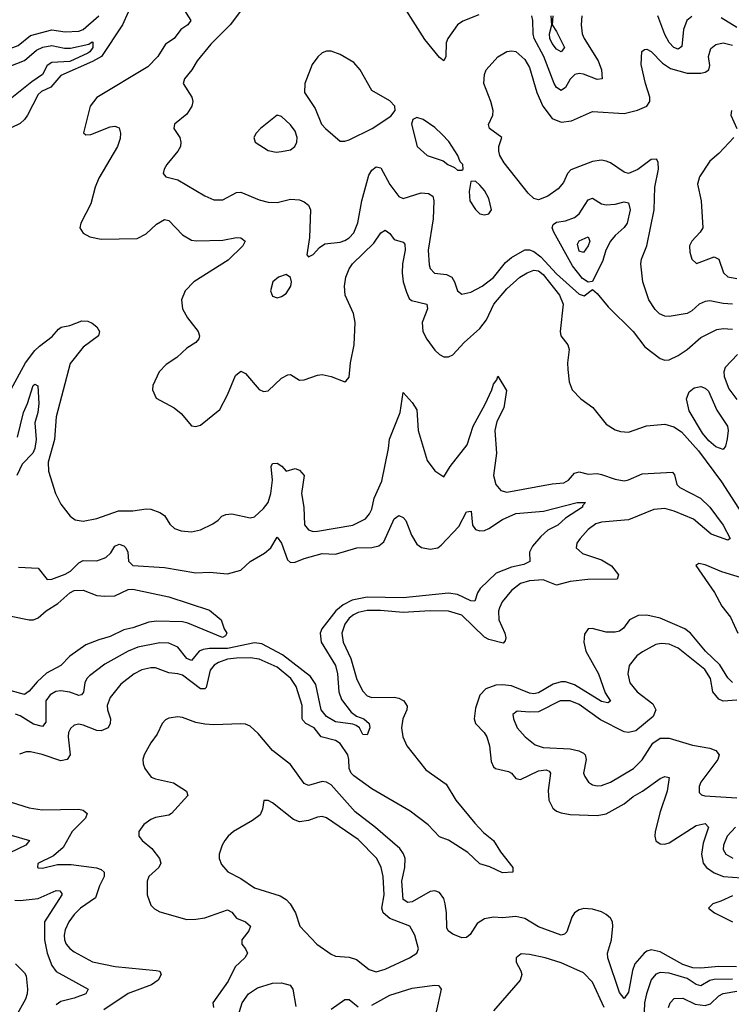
# Model space of a CAD drawing. Header units: inches. Extents: x 1694797 to 1849917, y 907313 to 1017959.
# Tile 486 of 656: x 1791188 to 1794345, y 973663 to 978033. Entities that reach past the tile are written whole.
import ezdxf

# ---------------------------------------------------------------- set-up
doc = ezdxf.new("R2010")
doc.units = ezdxf.units.IN
doc.header["$MEASUREMENT"] = 0
doc.layers.add('B7997', color=7, linetype='Continuous')

msp = doc.modelspace()

# ---------------------------------------------------------------- linework, layer by layer
at = {"layer": 'B7997', "color": 5}
for points, elevation in [([(1793225, 978055), (1793154, 978026), (1793130, 978010.8), (1793087.3, 977950), (1793080.4, 977930), (1793079.3, 977870), (1793070, 977851.3), (1793050, 977865.7), (1792985.2, 977945.2), (1792853.4, 978153.4)], 740), ([(1790726.9, 978073.1), (1790635.3, 977930), (1790605.5, 977850), (1790605.1, 977825.1), (1790615.1, 977815.1), (1790630.3, 977810.3), (1790669.3, 977809.3), (1790870, 977868.4), (1790990, 977874.9), (1791130, 977899.6), (1791181, 977919), (1791236.4, 977963.6), (1791330, 977987.9), (1791390, 977978.7), (1791450, 977982.3), (1791470, 977989.1), (1791538.9, 978050)], 680), ([(1791670, 978067.2), (1791643.9, 978010), (1791550.8, 977870), (1791511.7, 977848.3), (1791370, 977785.8), (1791326.5, 977733.5), (1791285.3, 977714.7), (1791270, 977701.5), (1791222.7, 977610), (1791209.6, 977590), (1791190, 977573.1), (1791150, 977553.9)], 680), ([(1791909.5, 978090), (1791947.5, 978030), (1791934.4, 978010), (1791902.9, 977990), (1791873.5, 977950), (1791835.6, 977924.4), (1791801.7, 977870), (1791756.7, 977823.3), (1791530, 977687.9), (1791500.2, 977650), (1791470.8, 977530.8), (1791482.3, 977522.3), (1791504.2, 977524.2), (1791590, 977557.6), (1791610, 977560.9), (1791630, 977553), (1791635.3, 977530), (1791634.1, 977505.9), (1791621.5, 977470), (1791539.2, 977330), (1791523.2, 977290), (1791503.7, 977216.3), (1791459.6, 977130), (1791455.3, 977110), (1791470, 977085.7), (1791498.8, 977070), (1791550, 977059.7), (1791710, 977062.7), (1791750, 977082.3), (1791794.8, 977125.2), (1791830, 977145.8), (1791850, 977142.4), (1791910, 977077.7), (1791950, 977055.2), (1791971.9, 977051.9), (1792090, 977054.6), (1792150, 977066.5), (1792170, 977064.9), (1792188.2, 977050), (1792178, 977030), (1792113.5, 976966.5), (1791961.3, 976870), (1791921.6, 976830), (1791906.5, 976790), (1791910.2, 976750), (1791932.4, 976710), (1791979.7, 976650), (1791986, 976630), (1791982.7, 976617.3), (1791970, 976600.9), (1791930, 976575.5), (1791885.3, 976534.7), (1791837.8, 976502.2), (1791806.7, 976470), (1791779.3, 976410), (1791777.3, 976390), (1791793, 976353), (1791874, 976310), (1791904.9, 976284.9), (1791950, 976230.5), (1791970, 976227.2), (1791990, 976234), (1792076.4, 976303.6), (1792110, 976368.2), (1792145.8, 976454.2), (1792170, 976473.1), (1792190, 976462.4), (1792250, 976392), (1792270, 976383), (1792290, 976386.2), (1792350, 976442), (1792377.5, 976457.5), (1792390, 976458.9), (1792430, 976433.7), (1792450, 976434.6), (1792510, 976455.8), (1792530, 976458.7), (1792570, 976450.3), (1792630, 976426.4), (1792637.2, 976430), (1792650, 976446), (1792655.3, 976510), (1792672.6, 976590), (1792677.1, 976690), (1792669.5, 976730), (1792631.6, 976810), (1792628.7, 976850), (1792635, 976890), (1792650, 976927.1), (1792665.2, 976950), (1792758.7, 977041.3), (1792790, 977087.4), (1792810, 977099.5), (1792830, 977084.2), (1792850, 977058.3), (1792890, 977045.7), (1792897, 977037), (1792898.9, 977010), (1792886.7, 976950), (1792884.8, 976910), (1792890.1, 976870), (1792903.7, 976823.7), (1792916.3, 976796.3), (1792926.4, 976786.4), (1792995.2, 976770), (1792997.8, 976750), (1792973.8, 976690), (1792976.3, 976650), (1792994.7, 976614.7), (1793030, 976566.7), (1793050, 976548), (1793070, 976537.6), (1793090, 976536.9), (1793110, 976546.3), (1793159.5, 976600.5), (1793230, 976662.1), (1793259.2, 976700.8), (1793291.8, 976770), (1793350, 976838.9), (1793407.7, 976890), (1793440.3, 976910), (1793470, 976921.7), (1793490, 976917.9), (1793510, 976902.4), (1793583.3, 976810), (1793599.7, 976770), (1793586, 976650), (1793589.7, 976629.7), (1793619.8, 976590), (1793626, 976570), (1793618.9, 976510), (1793620.2, 976480.2), (1793625.4, 976425.4), (1793639.5, 976390), (1793678.3, 976350), (1793731.5, 976311.5), (1793790, 976237.8), (1793830, 976213), (1793854.2, 976205.8), (1793890, 976203.2), (1793969.2, 976230.8), (1794050, 976238), (1794090, 976226.1), (1794123.9, 976203.9), (1794199.9, 976119.9), (1794301.7, 975981.7), (1794450, 975753)], 720), ([(1792168.4, 978071.6), (1792122.6, 978010), (1792035.6, 977924.4), (1791975.5, 977850), (1791951.4, 977810), (1791919, 977770), (1791912.9, 977750), (1791951.3, 977690), (1791956.2, 977670), (1791952.2, 977650), (1791930, 977613.3), (1791874.9, 977570), (1791872.7, 977550), (1791898, 977510), (1791902.6, 977490), (1791900.9, 977470), (1791890, 977449.6), (1791840.3, 977390), (1791828.9, 977370), (1791824.4, 977350), (1791836.1, 977336.1), (1791890, 977321.8), (1792010, 977251.3), (1792050, 977233.4), (1792090, 977234.4), (1792150, 977266.7), (1792170, 977267.9), (1792250, 977233.4), (1792290, 977222.9), (1792330, 977222.6), (1792390, 977236.9), (1792430, 977233.4), (1792450, 977225.2), (1792470.1, 977210.1), (1792478.9, 977190), (1792473.3, 977066.7), (1792462.8, 976990), (1792470, 976981), (1792490, 976990.8), (1792517.7, 977022.3), (1792542.2, 977037.8), (1792610, 977046.5), (1792630, 977053.4), (1792650, 977065.4), (1792670, 977088), (1792688.5, 977131.5), (1792706.5, 977230), (1792736.6, 977343.4), (1792750, 977366), (1792770, 977380.2), (1792790, 977375.6), (1792830, 977301.8), (1792870, 977248.1), (1792890, 977240.2), (1792970, 977264.5), (1793002.1, 977262.1), (1793021.2, 977250), (1793025.5, 977230), (1793023.1, 977150), (1792999.8, 977010), (1793004.7, 976944.7), (1793010, 976928.8), (1793028.9, 976908.9), (1793082.5, 976902.5), (1793105.8, 976890), (1793117.7, 976870), (1793130, 976830.6), (1793150, 976815.3), (1793190, 976824.4), (1793239.7, 976850), (1793290, 976888.6), (1793344.2, 976955.8), (1793370, 976978.5), (1793430, 977011.5), (1793450, 977012.3), (1793470, 977004.2), (1793500.9, 976980.9), (1793570, 976904.8), (1793670, 976814.9), (1793692, 976808), (1793730, 976836), (1793750, 976818), (1793798.5, 976758.5), (1793910, 976648.9), (1793961.8, 976581.8), (1794030, 976530.2), (1794050, 976521.8), (1794070, 976524.2), (1794110, 976543.6), (1794150, 976570.2), (1794210, 976623.5), (1794281.5, 976658.5), (1794310, 976662.4), (1794350, 976659.5)], 740), ([(1793682, 978050), (1793679, 978010), (1793684.2, 977970), (1793692.7, 977950), (1793755.4, 977850), (1793769.4, 977810), (1793772.8, 977770), (1793750, 977767.7), (1793690, 977792.1), (1793670, 977794.7), (1793650.5, 977790), (1793630.1, 977769.9), (1793610, 977732.6), (1793590, 977718.2), (1793570, 977731.6), (1793559.4, 977750), (1793514.1, 977870), (1793471.3, 977950), (1793465.8, 977970), (1793465.1, 978030), (1793459.7, 978050)], 740), ([(1793553.7, 978050), (1793550.4, 978010), (1793570, 977980.4), (1793604.7, 977910), (1793590, 977891.1), (1793570, 977902.3), (1793550, 977926.9), (1793540.7, 977950), (1793539, 977970), (1793549.8, 978010), (1793546, 978050)], 720), ([(1794170, 978047.1), (1794147.9, 978030), (1794132.7, 977990), (1794125.2, 977914.8), (1794110, 977902.4), (1794090, 977910.5), (1794070, 977931.8), (1794050, 977967.2), (1794019.4, 978050)], 740), ([(1794370, 977998.3), (1794300.9, 978040.9)], 740), ([(1791114.4, 977814.4), (1791210, 977852.5), (1791262.4, 977897.6), (1791291, 977911), (1791330, 977918.5), (1791387.3, 977907.3), (1791413.2, 977906.8), (1791495.5, 977924.5), (1791510, 977934.2), (1791512.9, 977932.8), (1791512, 977910), (1791499, 977890), (1791490, 977884.1), (1791410, 977847.2), (1791330, 977843.7), (1791310, 977830), (1791290, 977789.5), (1791242.5, 977757.5), (1791153.6, 977686.4)], 660), ([(1794350, 976770.1), (1794310, 976773), (1794250, 976785.7), (1794230, 976783.2), (1794202.6, 976770), (1794170, 976740.7), (1794150, 976729.3), (1794070, 976716.5), (1794050, 976717.6), (1794027.4, 976727.4), (1794007.4, 976747.4), (1793979.2, 976790), (1793953.2, 976870), (1793943.6, 976950), (1793946.9, 976970), (1793971, 977030), (1794003, 977190), (1794006.6, 977290), (1794022.8, 977370), (1794020.5, 977400.5), (1794014.2, 977414.2), (1793990, 977413), (1793930, 977367.7), (1793890, 977351.2), (1793870, 977356.9), (1793810, 977397.6), (1793790, 977405.4), (1793770, 977409.3), (1793730, 977403.9), (1793632.9, 977367.1), (1793618.2, 977350), (1793600.4, 977310), (1793577.2, 977282.8), (1793531.1, 977250), (1793490, 977233.5), (1793470, 977240.1), (1793443.6, 977263.6), (1793338.3, 977398.3), (1793319.1, 977430), (1793314, 977450), (1793314.4, 977470), (1793327, 977510), (1793272, 977550), (1793267.6, 977567.6), (1793288, 977610), (1793289.2, 977630), (1793279.2, 977670), (1793248.1, 977750), (1793250.2, 977790), (1793258.3, 977810), (1793310, 977868.3), (1793350, 977892.3), (1793370, 977895.6), (1793390, 977892), (1793430, 977856.4), (1793450, 977820.5), (1793482, 977710), (1793509, 977649), (1793550, 977594.2), (1793590, 977578.8), (1793636.2, 977583.8), (1793730, 977626.4), (1793870, 977616.8), (1793928.8, 977631.2), (1793970.3, 977650), (1793984.6, 977670), (1793984, 977690), (1793964.2, 977750), (1793946, 977834), (1793948.3, 977891.7), (1793959.8, 977900.2), (1793970, 977902.7), (1793990, 977891.6), (1794040.5, 977840.5), (1794076.1, 977816.1), (1794150, 977796.3), (1794210, 977796.1), (1794230, 977800.2), (1794246.3, 977810), (1794250.8, 977830), (1794244.4, 977870), (1794255, 977905), (1794276.5, 977923.5), (1794310, 977929.9), (1794350, 977919.9)], 760), ([(1794346.8, 977630), (1794342.8, 977610), (1794370.6, 977550)], 780), ([(1794357.3, 977510), (1794290, 977439.5), (1794250, 977405.1), (1794204.2, 977335.8), (1794196.1, 977303.9), (1794211.8, 977230), (1794219.6, 977110), (1794207.6, 977090), (1794169.6, 977050.4), (1794160.6, 977030), (1794161.8, 977001.8), (1794170, 976970.8), (1794190.7, 976950.7), (1794270, 976980.3), (1794290, 976970.4), (1794310.2, 976910), (1794330, 976891.7), (1794370, 976885.2)], 780), ([(1791150, 976393.1), (1791214.2, 976510), (1791255.6, 976564.4), (1791275.4, 976584.6), (1791332.8, 976627.3), (1791360.2, 976659.8), (1791371.5, 976668.5), (1791410, 976675.3), (1791464, 976696), (1791490, 976695.2), (1791510, 976686.9), (1791530.1, 976670), (1791541.9, 976650), (1791537.4, 976630), (1791470, 976579.6), (1791412.1, 976507.9), (1791350.6, 976270), (1791341.9, 976170), (1791314.8, 976070), (1791316.1, 976030), (1791346.9, 975930), (1791370, 975882.4), (1791412.7, 975830), (1791434, 975814), (1791470, 975807.6), (1791530, 975819.7), (1791627.2, 975852.8), (1791690, 975853.2), (1791750, 975862.6), (1791770, 975861.3), (1791810, 975846.7), (1791830, 975832.7), (1791853.9, 975793.9), (1791874.8, 975774.8), (1791904.8, 975764.8), (1791950, 975760.2), (1791990, 975769.1), (1792044.9, 975795.1), (1792068.4, 975811.5), (1792084.5, 975830), (1792102.2, 975837.8), (1792130, 975839.7), (1792210, 975822.2), (1792230, 975827.2), (1792270, 975864.3), (1792290, 975890.3), (1792301.8, 975930), (1792309.5, 975990), (1792304, 976050), (1792310, 976063.9), (1792330, 976064.6), (1792351.6, 976051.6), (1792370, 976029), (1792410, 976041.2), (1792430, 976034.3), (1792450, 976011), (1792437.9, 975930), (1792448.5, 975870), (1792451.7, 975791.7), (1792470, 975768.6), (1792490, 975762.3), (1792510, 975763.2), (1792666.3, 975790), (1792721.9, 975818.1), (1792740.5, 975839.5), (1792750, 975860.3), (1792761.3, 975910), (1792795.4, 975984.6), (1792824.4, 976130), (1792828.6, 976171.4), (1792876.7, 976290), (1792890, 976378), (1792930, 976333.8), (1792950, 976301.3), (1792956.5, 976210), (1792996.6, 976076.6), (1793030, 976031.4), (1793070, 976004), (1793098.8, 976050), (1793173.7, 976146.3), (1793200.6, 976230), (1793253.8, 976326.2), (1793282.9, 976390), (1793290, 976415.5), (1793304.8, 976435.2), (1793310, 976450.7), (1793347.8, 976387.8), (1793336.7, 976310), (1793305.7, 976250), (1793295.8, 976210), (1793303.1, 976110), (1793290.1, 976010), (1793301, 975970), (1793323.2, 975943.2), (1793350, 975937), (1793550, 975972.8), (1793602.6, 975977.4), (1793623.4, 975990), (1793650, 976021.1), (1793670, 976026.2), (1793710, 976016.2), (1793750, 976018.6), (1793770, 976015.2), (1793830, 975994.7), (1793870, 975987.2), (1793890, 975991.1), (1793950, 976017.1), (1794084.8, 976024.8), (1794093.9, 976013.9), (1794103.6, 975970), (1794116.5, 975956.5), (1794209.2, 975910), (1794250, 975870.1), (1794310, 975790.1), (1794340.8, 975730), (1794330, 975723.9), (1794256.4, 975750), (1794177.1, 975817.1), (1794092.1, 975852.1), (1794050, 975863.2), (1794001.2, 975858.8), (1793890, 975814), (1793770, 975803.4), (1793744.7, 975795.3), (1793710.1, 975770), (1793674.3, 975730), (1793660.2, 975710), (1793656.5, 975690), (1793684.7, 975664.7), (1793770, 975636.4), (1793814.5, 975610), (1793845.3, 975570), (1793838.8, 975550), (1793709.1, 975549.1), (1793630, 975539.5), (1793570, 975523.2), (1793510, 975547.8), (1793450, 975543.4), (1793410, 975531.5), (1793370, 975499.4), (1793328.9, 975450), (1793316.5, 975423.5), (1793312.4, 975407.6), (1793314.6, 975370), (1793340.5, 975310), (1793344.7, 975290), (1793342.7, 975277.3), (1793333.4, 975266.6), (1793270, 975282.7), (1793250, 975292.3), (1793150.5, 975390), (1793090, 975408.9), (1793010, 975409.9), (1792890, 975402.4), (1792788.8, 975411.2), (1792730, 975410.9), (1792690, 975401.6), (1792668.5, 975391.5), (1792650, 975376.6), (1792630.6, 975350), (1792617.3, 975310), (1792623.4, 975270), (1792658, 975198), (1792684.4, 975104.4), (1792710, 975052.7), (1792730, 975033.2), (1792750, 975025.5), (1792850, 975025.9), (1792870, 975022.5), (1792892.4, 975010), (1792907, 974987), (1792905.2, 974970), (1792887.7, 974930), (1792881.5, 974890), (1792887.9, 974850), (1792905.1, 974810), (1792990, 974704.1), (1793080.4, 974640.5), (1793123, 974570), (1793207.3, 974467.3), (1793245.9, 974425.9), (1793290.7, 974390.7), (1793320.8, 974340.8), (1793376.3, 974270), (1793376, 974250), (1793330, 974247.3), (1793273.4, 974273.4), (1793230, 974287), (1793176.5, 974336.5), (1793090, 974392.2), (1793050, 974406.5), (1793000.1, 974460.1), (1792920.2, 974520.2), (1792750, 974619.2), (1792670, 974677.1), (1792658.4, 974690), (1792650, 974710), (1792649.2, 974750), (1792643.8, 974770), (1792610, 974821.2), (1792590, 974834.5), (1792525, 974850), (1792494.9, 974890), (1792457.8, 974910), (1792444.1, 974924.1), (1792440.8, 974930), (1792441.9, 974990), (1792414.6, 975074.6), (1792390.9, 975110), (1792330, 975159.3), (1792250, 975194.9), (1792210, 975200.5), (1792150, 975200.3), (1792110, 975194.8), (1792070, 975180.4), (1792051.1, 975168.9), (1792033.5, 975146.5), (1792016, 975070), (1792010, 975063), (1791990, 975063.5), (1791910, 975124), (1791890, 975130.3), (1791850, 975134), (1791790, 975156.5), (1791770, 975157.2), (1791730, 975147.3), (1791696.5, 975130), (1791636.2, 975083.8), (1791590, 975025.4), (1791576.6, 974990), (1791577.9, 974970), (1791590.7, 974930), (1791590.1, 974909.9), (1791580.7, 974890), (1791550, 974877.5), (1791530, 974878.5), (1791470, 974902.9), (1791450, 974906.2), (1791430, 974902), (1791413.1, 974886.9), (1791405.1, 974870), (1791403.5, 974850), (1791411.5, 974770), (1791398.9, 974750), (1791370, 974744.4), (1791287.8, 974772.2), (1791236.1, 974783.9), (1791216.4, 974783.6), (1791187, 974773)], 680), ([(1794372.8, 976547.2), (1794318.2, 976490), (1794312.9, 976470), (1794314.2, 976450), (1794334.9, 976394.9), (1794370, 976347.7)], 740), ([(1791178.9, 976181.1), (1791205.3, 976290), (1791223.2, 976330), (1791248.3, 976410), (1791255.3, 976415.3), (1791267.9, 976407.9), (1791272.5, 976330), (1791269, 976290), (1791255.7, 976244.3), (1791260.6, 976170), (1791255.4, 976130), (1791245.8, 976110), (1791199.3, 976060.7), (1791175.9, 976010)], 660), ([(1791183.4, 975603.4), (1791270, 975599.5), (1791310, 975549.2), (1791330, 975550.2), (1791390, 975571.8), (1791414.1, 975585.9), (1791450, 975622.2), (1791470, 975632.7), (1791530, 975631.2), (1791570, 975647.1), (1791592.7, 975667.3), (1791610, 975696.2), (1791630, 975706.3), (1791650, 975698.4), (1791658.7, 975690), (1791668, 975670), (1791670.2, 975630.2), (1791690.2, 975610.2), (1791830, 975602.3), (1791970, 975578), (1792030, 975581), (1792110, 975574.6), (1792170, 975590.2), (1792210, 975629.3), (1792274.9, 975665.1), (1792301.7, 975690), (1792330, 975736.3), (1792350.1, 975710), (1792375.9, 975635.9), (1792390, 975624.7), (1792410, 975625.5), (1792450, 975642), (1792530, 975663.8), (1792590, 975660.9), (1792683.7, 975690), (1792750, 975690.6), (1792781.6, 975698.4), (1792803.4, 975716.6), (1792850, 975818.4), (1792870, 975832.4), (1792890, 975824.4), (1792902, 975810), (1792926.2, 975746.2), (1792950, 975706), (1792970.9, 975690.9), (1793010, 975683), (1793042.9, 975690), (1793058.7, 975701.3), (1793136.3, 975783.7), (1793170, 975848.4), (1793191.8, 975851.8), (1793196.5, 975790), (1793210, 975770.4), (1793230, 975764.9), (1793250, 975766.7), (1793270, 975774.9), (1793330, 975815.3), (1793390, 975841.4), (1793512, 975852), (1793662, 975890), (1793698, 975890), (1793684.5, 975875.5), (1793684.9, 975870), (1793610, 975820.3), (1793576.1, 975790), (1793531.6, 975768.4), (1793499.8, 975740.2), (1793463.5, 975696.5), (1793450.2, 975670), (1793451.1, 975628.9), (1793424.3, 975615.7), (1793370, 975604.2), (1793302.8, 975577.2), (1793231.9, 975508.1), (1793219.4, 975490), (1793206.9, 975453.1), (1793190, 975453.8), (1793130, 975482.4), (1793090, 975488.7), (1792890, 975468.1), (1792730, 975469.9), (1792662.9, 975457.1), (1792623.5, 975436.5), (1792590.9, 975410), (1792528.8, 975330), (1792521.9, 975310), (1792526.2, 975270), (1792590, 975167.7), (1792598.5, 975130), (1792603.6, 975050), (1792615.8, 975015.8), (1792659.4, 974959.4), (1792682.5, 974942.5), (1792715.2, 974930), (1792738.8, 974910), (1792742.3, 974890), (1792730, 974859.3), (1792710, 974861.2), (1792695.4, 974890), (1792680.4, 974900.4), (1792666.2, 974906.2), (1792590, 974917.2), (1792550, 974941.5), (1792525, 974970), (1792502.2, 975082.2), (1792479, 975119), (1792354.8, 975214.8), (1792262.7, 975262.7), (1792230, 975268.2), (1792110, 975243.2), (1792030, 975242.6), (1792001.7, 975238.3), (1791984.5, 975230), (1791950, 975189.1), (1791930, 975197.6), (1791890, 975247.8), (1791850, 975266), (1791810, 975268.3), (1791711.9, 975248.1), (1791670, 975231.4), (1791566.6, 975173.4), (1791498.3, 975121.7), (1791486.6, 975110), (1791476.6, 975090), (1791471.6, 975048.4), (1791463, 975037), (1791450, 975033.3), (1791410, 975048.3), (1791370, 975054.9), (1791348.4, 975051.6), (1791322.9, 975037.1), (1791304.7, 975010), (1791303.9, 974916.1), (1791290, 974896.2), (1791250, 974907), (1791190, 974943.6), (1791170, 974950.5)], 660), ([(1794410, 975550.5), (1794303.3, 975583.3), (1794230, 975614.4), (1794200.7, 975619.3), (1794188.6, 975611.4), (1794270.5, 975490.5), (1794303.6, 975430), (1794341.5, 975381.5), (1794374.7, 975310)], 720), ([(1791150, 975385.8), (1791230, 975370.2), (1791250, 975370.2), (1791270, 975378.5), (1791305.3, 975410), (1791357.2, 975442.8), (1791410, 975489.5), (1791430, 975499.4), (1791470, 975501.9), (1791530, 975477.7), (1791565.2, 975474.8), (1791610, 975476.9), (1791670, 975504), (1791690, 975505.8), (1791850, 975472.3), (1792030, 975412.9), (1792082.4, 975370), (1792094.9, 975330), (1792106.7, 975310), (1792100.9, 975299.1), (1792088.2, 975291.8), (1791934.6, 975354.6), (1791910, 975360.5), (1791795.9, 975364.1), (1791761.2, 975358.8), (1791690, 975333.7), (1791650, 975325), (1791590, 975295.6), (1791538.7, 975281.3), (1791481.7, 975258.3), (1791410, 975208.3), (1791370, 975167.5), (1791307.2, 975132.8), (1791265.1, 975094.9), (1791230, 975052.8), (1791210, 975038.8), (1791150, 975054.4)], 640), ([(1794350, 975091.3), (1794330, 975111.7), (1794294.3, 975170), (1794231, 975230), (1794164.2, 975310), (1794139, 975330), (1794030, 975376.9), (1793970, 975389.9), (1793931.5, 975388.5), (1793893.8, 975370), (1793867.2, 975332.8), (1793850, 975319.6), (1793830, 975314.8), (1793790, 975315.5), (1793728.5, 975331.5), (1793710, 975329.6), (1793694.1, 975305.9), (1793691.1, 975270), (1793699.8, 975230), (1793756.9, 975130), (1793786.5, 975046.5), (1793810, 975009.3), (1793798, 975002), (1793770, 975006.7), (1793650, 975081.8), (1793610, 975094.3), (1793590, 975094.1), (1793555.5, 975084.5), (1793490, 975045.8), (1793470, 975041), (1793450, 975044.2), (1793370, 975077.2), (1793330, 975081.9), (1793300.9, 975079.1), (1793256.3, 975063.7), (1793230, 975035.4), (1793210, 974978), (1793204.6, 974930), (1793211, 974910), (1793248.7, 974870), (1793261, 974850), (1793272.2, 974810), (1793280.7, 974740.7), (1793290, 974717.4), (1793298.7, 974710), (1793356.3, 974696.3), (1793369.5, 974689.5), (1793390, 974666), (1793410, 974661.1), (1793490, 974700.1), (1793523.4, 974703.4), (1793537.5, 974697.5), (1793542.6, 974690), (1793533.1, 974613.1), (1793536.3, 974570), (1793553.6, 974533.6), (1793570, 974520.6), (1793590, 974512.6), (1793630, 974506.4), (1793750, 974500.7), (1793790, 974509.5), (1793870, 974553.9), (1793910, 974586.3), (1793951.3, 974608.7), (1794030, 974666), (1794050, 974675.2), (1794070, 974670.4), (1794060.6, 974610), (1794030, 974517.6), (1794008.1, 974430), (1794005.4, 974410), (1794010, 974388.8), (1794030, 974375.8), (1794050, 974374), (1794070, 974379.7), (1794190, 974457.4), (1794230, 974465.8), (1794244.2, 974450), (1794221.1, 974378.9), (1794213.1, 974330), (1794220.7, 974290), (1794235.7, 974270), (1794270, 974246.4), (1794311.2, 974231.2), (1794390, 974224.8)], 720), ([(1794370, 975013.1), (1794310, 975008.5), (1794290, 975017.9), (1794264.1, 975050), (1794253.1, 975110), (1794228.3, 975150), (1794110, 975243.7), (1794070, 975262.2), (1794034.8, 975265.2), (1794010, 975259.8), (1793951.6, 975228.4), (1793926, 975210), (1793892.2, 975167.8), (1793886, 975130), (1793895.5, 975090), (1793927.1, 975050), (1793997.7, 974997.7), (1794010.2, 974970), (1793998.9, 974941.1), (1793922.2, 974877.8), (1793890, 974869.1), (1793870, 974872.8), (1793765.3, 974925.3), (1793670, 974993.8), (1793630, 975010.9), (1793586.7, 975010), (1793490, 974962), (1793450, 974959.4), (1793395.1, 974964.9), (1793376.4, 974950), (1793378.9, 974930), (1793395.6, 974890), (1793430.4, 974850), (1793474.5, 974814.5), (1793510, 974802.7), (1793630, 974798), (1793669.1, 974789.1), (1793690, 974778.4), (1793697.4, 974770), (1793701.5, 974750), (1793689.3, 974690), (1793695, 974675), (1793712, 974650), (1793730, 974638), (1793750, 974633.4), (1793770, 974635), (1793809.6, 974650), (1793911, 974710), (1793950, 974748.9), (1793997.9, 974822.1), (1794030, 974844.5), (1794070, 974844.3), (1794173.1, 974813.1), (1794250, 974800.1), (1794277, 974790), (1794291.3, 974770), (1794285.8, 974750), (1794210.2, 974650), (1794202.2, 974630), (1794203.5, 974603.5), (1794213.4, 974593.4), (1794228.7, 974588.7), (1794370, 974579.9)], 740), ([(1794369.1, 973829.1), (1794290, 973831.4), (1794210, 973824), (1794174.5, 973825.5), (1794130, 973839.9), (1794030, 973896), (1793990, 973905), (1793970, 973899.2), (1793958.6, 973890), (1793917.5, 973842.5), (1793907, 973813), (1793890, 973717.4), (1793870, 973689.8), (1793850, 973715.3), (1793797.1, 973870), (1793796.1, 973890), (1793813.5, 973950), (1793819.9, 974010), (1793817.8, 974030), (1793810, 974045.1), (1793790, 974062.5), (1793770, 974073.9), (1793730, 974086), (1793691.5, 974088.5), (1793670, 974082.9), (1793650, 974069.8), (1793637.6, 974050), (1793615.2, 973984.8), (1793605, 973975), (1793590, 973970.5), (1793490, 974007), (1793430, 974044.3), (1793390, 974053), (1793330, 974046.6), (1793290, 974049.9), (1793250, 974042.9), (1793218.1, 974021.9), (1793187, 973973), (1793170, 973959.8), (1793150, 973959), (1793110, 973974.2), (1793089.2, 973989.2), (1793083.4, 974003.4), (1793082.2, 974070), (1793076.6, 974110), (1793070, 974132.4), (1793050, 974159.8), (1793030, 974167), (1793010, 974164.7), (1792930, 974117.7), (1792910, 974114.7), (1792888.8, 974128.8), (1792883.5, 974210), (1792896.9, 974270), (1792898.2, 974310), (1792891.7, 974331.7), (1792874.9, 974354.9), (1792767.5, 974447.5), (1792677.1, 974517.1), (1792570, 974637), (1792550, 974649.2), (1792530, 974651.7), (1792470, 974635.2), (1792450, 974643.7), (1792390, 974728.2), (1792309.5, 974789.5), (1792245.8, 974865.8), (1792210, 974898.5), (1792190, 974906.6), (1792170, 974908.2), (1792050, 974904), (1792010, 974906.9), (1791970, 974914.8), (1791910, 974935.8), (1791890, 974939), (1791850, 974933.8), (1791834.4, 974925.6), (1791820.3, 974910), (1791797.5, 974862.5), (1791770, 974823.5), (1791740.8, 974770), (1791734, 974750), (1791735.3, 974730), (1791742.8, 974710), (1791771.7, 974671.7), (1791790, 974663.5), (1791870, 974646.6), (1791928.9, 974610), (1791933.8, 974590), (1791861.2, 974510), (1791850, 974503.2), (1791790, 974492.2), (1791770, 974484), (1791739, 974461), (1791717.4, 974430), (1791717.1, 974410), (1791722.3, 974402.3), (1791731, 974390), (1791774.7, 974354.7), (1791808.9, 974310), (1791814.4, 974290), (1791805.5, 974270), (1791761.1, 974230), (1791753.4, 974210), (1791753.1, 974150), (1791770, 974104.2), (1791786.5, 974086.5), (1791810, 974074.5), (1791930, 974040.1), (1791970, 974041), (1792010, 974048), (1792110, 974082.3), (1792130, 974072.2), (1792150, 974046.3), (1792190.4, 974030), (1792212.8, 974010), (1792204.8, 973990), (1792173.7, 973950), (1792174.2, 973930), (1792190.2, 973910), (1792198.9, 973890), (1792187.2, 973870), (1792144.3, 973830), (1792113.8, 973766.2), (1792045.5, 973670), (1792048.4, 973650)], 720), ([(1791150, 974560.3), (1791230, 974535.2), (1791287.2, 974527.2), (1791450.8, 974530), (1791470, 974525.2), (1791487.9, 974510), (1791480.2, 974490), (1791421.6, 974430), (1791380.8, 974359.2), (1791338.3, 974321.7), (1791267.9, 974287.9), (1791266.8, 974270), (1791270, 974268.7), (1791290, 974267.9), (1791356.3, 974283.7), (1791416, 974284), (1791529.1, 974269.1), (1791550, 974262.3), (1791562.9, 974250), (1791562.4, 974230), (1791541.9, 974190), (1791524.5, 974135.5), (1791458.6, 974090), (1791430, 974062.3), (1791405.8, 974030), (1791390, 973994.7), (1791385.5, 973970), (1791386.9, 973950), (1791395, 973930), (1791410, 973911.2), (1791430, 973896.6), (1791511.9, 973851.9), (1791611.6, 973831.6), (1791794.1, 973814.1), (1791810.4, 973810), (1791815.4, 973795.4), (1791802.4, 973770), (1791773.1, 973750), (1791670, 973711.7), (1791560.9, 973639.1)], 680), ([(1794363.9, 974450), (1794327.2, 974410), (1794310.1, 974370), (1794309.5, 974350), (1794321.5, 974330), (1794352.2, 974312.2)], 740), ([(1791150, 974414), (1791232.2, 974390), (1791215.6, 974370), (1791144.9, 974335.1)], 660), ([(1791165.9, 974125.9), (1791190, 974124.6), (1791270, 974133.6), (1791350, 974169.3), (1791366.9, 974166.9), (1791374.9, 974154.9), (1791375.6, 974150), (1791298.1, 974030), (1791298.3, 973950), (1791310.1, 973890.1), (1791330, 973835.8), (1791349.7, 973809.7), (1791492, 973730), (1791481.5, 973710), (1791430, 973690.9), (1791370, 973676.4), (1791350, 973660.9)], 660), ([(1794350, 974144.8), (1794299.2, 974120.8), (1794263.8, 974110), (1794243.6, 974090), (1794270.3, 974070), (1794350, 974029.7)], 720), ([(1793780.8, 973650), (1793730, 973762.4), (1793690, 973803.5), (1793590, 973848.2), (1793519, 973870), (1793450, 973884.7), (1793413.2, 973886.8), (1793390.7, 973869.3), (1793390.6, 973850), (1793411.8, 973811.8), (1793415.6, 973795.6), (1793408.5, 973770), (1793290, 973634)], 740), ([(1791170, 973843.2), (1791210, 973803.8), (1791216.2, 973790), (1791222.6, 973730), (1791222, 973710), (1791214.3, 973685.7), (1791171, 973610)], 640), ([(1794350, 973775.4), (1794270, 973774.1), (1794250, 973768.8), (1794210, 973744.9), (1794190, 973751.9), (1794150, 973778.1), (1794070, 973801.4), (1794030, 973805), (1794010, 973797.2), (1793990, 973772.5), (1793968.6, 973710), (1793960.3, 973670), (1793959, 973630)], 740), ([(1792150, 973588.9), (1792175.8, 973670), (1792204, 973710), (1792242.7, 973737.3), (1792310, 973757.4), (1792350, 973759.5), (1792387.9, 973747.9), (1792399.7, 973730), (1792413.7, 973653.7)], 720), ([(1792750, 973659.2), (1792830, 973704), (1792930, 973735.1), (1793028.3, 973748.3), (1793046.4, 973746.4), (1793055.6, 973735.6), (1793058.3, 973730), (1793035.8, 973630)], 720), ([(1794066.5, 973650), (1794074.6, 973670), (1794091.3, 973688.7), (1794130, 973690.6), (1794184.7, 973664.7), (1794230, 973658.8), (1794253.7, 973666.3), (1794290, 973701.6), (1794308.9, 973711.1), (1794370, 973722.4)], 760), ([(1792570, 973641.5), (1792630, 973685), (1792650, 973685.4), (1792690, 973651.6)], 720)]:
    msp.add_lwpolyline(points, dxfattribs=dict(at, elevation=elevation))
for points, elevation in [([(1792550, 977894), (1792530, 977885.6), (1792511.2, 977868.8), (1792485.9, 977834.1), (1792453.6, 977750), (1792452, 977710), (1792498.4, 977638.4), (1792527.8, 977570), (1792544.9, 977550), (1792610, 977494.6), (1792630, 977493.8), (1792650, 977500.2), (1792752, 977550), (1792835.3, 977604.7), (1792854, 977630), (1792852.7, 977650), (1792830, 977673.6), (1792750, 977719.6), (1792699.3, 977810), (1792670, 977842.7), (1792610, 977878.3), (1792570, 977893.3)], 760), ([(1792330, 977609.3), (1792256.3, 977550), (1792238, 977530), (1792227.7, 977510), (1792233.4, 977490), (1792290, 977452.7), (1792326, 977446), (1792350, 977448.4), (1792390, 977455.8), (1792409.5, 977470), (1792418, 977490), (1792418.7, 977510), (1792410, 977538), (1792390, 977567.3), (1792350, 977603.7)], 760), ([(1792950, 977599), (1792932, 977590), (1792926, 977570), (1792951, 977470), (1792996, 977430), (1793066.7, 977406.7), (1793088, 977390), (1793117.1, 977377.1), (1793130, 977364.9), (1793150, 977364.7), (1793155.3, 977370), (1793154, 977390), (1793142.7, 977402.7), (1793132.7, 977430), (1793091.9, 977491.9), (1793063.2, 977523.2), (1793030, 977554), (1792978, 977590)], 760), ([(1793210, 977316), (1793190, 977315.3), (1793182, 977270), (1793184.9, 977230), (1793210, 977191.3), (1793230, 977172), (1793250, 977166.8), (1793270, 977172), (1793282, 977190), (1793270, 977239), (1793250, 977275.1), (1793230, 977299.3)], 760), ([(1793790, 977212.2), (1793830, 977215), (1793870, 977224.4), (1793890, 977220.9), (1793896.1, 977190), (1793883.3, 977130), (1793869.7, 977110.3), (1793830, 977076.1), (1793810, 977049.8), (1793789, 977010), (1793775.5, 976964.5), (1793730, 976872), (1793710, 976868.7), (1793684.7, 976884.7), (1793641.4, 976941.4), (1793558, 977090), (1793551.2, 977110), (1793555.5, 977124.5), (1793570, 977134.5), (1793610, 977141), (1793650, 977155.9), (1793670, 977171.1), (1793710, 977234.2), (1793730, 977240.7), (1793770, 977216)], 740), ([(1793690, 977000.6), (1793670, 977006.4), (1793663.5, 977036.5), (1793670, 977051.8), (1793710.2, 977070.2), (1793717.1, 977050), (1793710, 977028.9)], 720), ([(1792370, 976902.7), (1792336, 976890), (1792310.8, 976870), (1792300.7, 976830), (1792310, 976806.8), (1792330, 976798.8), (1792350, 976804.9), (1792370, 976817.3), (1792391.5, 976850), (1792394, 976870), (1792389.4, 976889.4)], 740), ([(1794310, 976125.2), (1794277.4, 976137.4), (1794245, 976164.9), (1794218.2, 976198.2), (1794157.9, 976297.9), (1794146.2, 976350), (1794158.5, 976381.5), (1794180.5, 976399.5), (1794210, 976405.5), (1794230, 976398.5), (1794244.4, 976384.4), (1794280.9, 976300.9), (1794328.4, 976230), (1794331.3, 976210), (1794326.7, 976173.3), (1794319.3, 976140.7)], 720), ([(1792290, 974568.7), (1792272, 974568), (1792266, 974530), (1792255.5, 974504.5), (1792221.1, 974478.9), (1792137.3, 974430), (1792113.4, 974410), (1792098, 974390), (1792086, 974370), (1792073, 974330), (1792073.4, 974310), (1792083.4, 974283.4), (1792111.9, 974251.9), (1792170, 974221.7), (1792230, 974180.3), (1792344.2, 974144.2), (1792370, 974128.9), (1792388.9, 974110), (1792412, 974070), (1792430.7, 974010), (1792506.8, 973930), (1792570, 973886.4), (1792590, 973877.6), (1792650, 973873.4), (1792682.5, 973862.5), (1792738.5, 973818.5), (1792770, 973807.5), (1792810, 973819.3), (1792917.6, 973870), (1792949.6, 973890), (1792956.9, 973910), (1792941.7, 973970), (1792918.9, 974010), (1792830, 974045), (1792800.5, 974070), (1792794.9, 974090), (1792805.2, 974150), (1792800.2, 974230), (1792792.1, 974270), (1792773, 974310), (1792690, 974394.3), (1792550, 974490.9), (1792530, 974496.4), (1792510, 974494.2), (1792470, 974478.7), (1792430, 974473.5), (1792403.1, 974483.1), (1792310, 974558)], 740)]:
    msp.add_lwpolyline(points, close=True, dxfattribs=dict(at, elevation=elevation))

doc.saveas('drawing.dxf')
